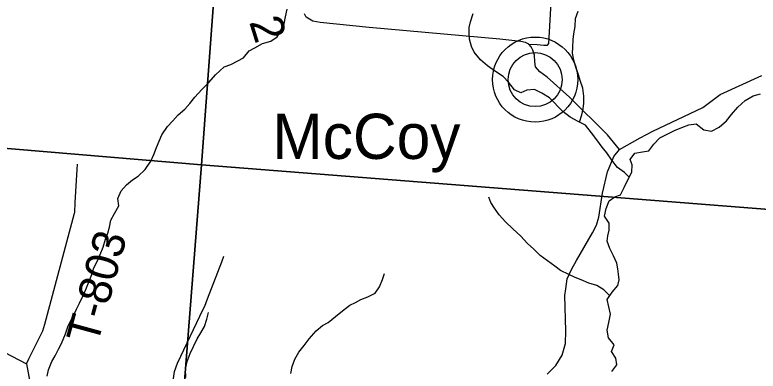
# Model space of a CAD drawing. Extents: x 1715311 to 2083412, y 146837 to 553079.
# Drawn here: x 1904583 to 1911437, y 330334 to 333622 of the extents above; entities that cross this region are included whole.
import ezdxf

# ---------------------------------------------------------------- set-up
doc = ezdxf.new("R2010")
doc.units = 0
for name, color, linetype in [('GM_X_County_Road', 7, 'Continuous'), ('GM_X_County_Road_Text', 7, 'Continuous'), ('GM_X_Minor_River', 7, 'Continuous'), ('GM_X_Section', 7, 'Continuous'), ('GM_X_State_Route', 7, 'Continuous'), ('GM_X_Township_Road', 7, 'Continuous'), ('GM_X_Township_Road_Text', 7, 'Continuous'), ('GM_X_Township_ROW', 7, 'Continuous'), ('GM_X_Unincorporated', 7, 'Continuous'), ('GM_X_Unincorporated_Location', 7, 'Continuous'), ('GM_X_Unincorporated_Text', 7, 'Continuous')]:
    doc.layers.add(name, color=color, linetype=linetype)

msp = doc.modelspace()

# ---------------------------------------------------------------- linework, layer by layer
at = {"layer": 'GM_X_County_Road'}
for points in [[(1910159.7, 332378.4), (1910048.9, 332515.1), (1909698, 332863.8), (1909490.8, 333047.1), (1909423.1, 333094.9), (1909384.5, 333143.7), (1909379.3, 333188.5), (1909374, 333249.1), (1909359.5, 333296.5), (1909345, 333328.2), (1909322.6, 333350.6), (1909292.3, 333366.4), (1909248.8, 333375.6), (1909055.1, 333396.7), (1907849, 333504.2), (1907397.9, 333549.9), (1907329.3, 333563.6), (1907269.9, 333600.2), (1907253.1, 333630.7)], [(1901939.4, 332638.2), (1902701.8, 332281.7), (1903427.7, 331253.6), (1904011.6, 330753.9), (1904690.6, 330402.9), (1904921, 329149.5), (1905450.8, 328846.4)]]:
    msp.add_lwpolyline(points, dxfattribs=at)
at = {"layer": 'GM_X_Minor_River'}
for points in [[(1904879.7, 330287.7), (1904893.9, 330345.7), (1904922.2, 330423.7), (1904954.3, 330475.6), (1904986.5, 330537.5), (1905012.6, 330589.4), (1905048.9, 330679.4), (1905075.2, 330753.3), (1905115.4, 330829.2), (1905149.6, 330907.1), (1905179.8, 330961.1), (1905210, 331027), (1905236.2, 331086.9), (1905266.4, 331162.9), (1905292.6, 331226.8), (1905310.8, 331286.8), (1905341, 331346.7), (1905369.2, 331410.6), (1905397.4, 331476.6), (1905417.7, 331552.5), (1905439.9, 331606.5), (1905456, 331662.5), (1905466.3, 331728.5), (1905502.4, 331788.4), (1905540.7, 331860.3), (1905530.9, 331926.4), (1905563.1, 331998.3), (1905613.3, 332054.1), (1905667.4, 332098), (1905719.4, 332131.8), (1905783.6, 332193.6), (1905835.8, 332271.4), (1905864, 332333.4), (1905890.2, 332399.3), (1905912.4, 332457.3), (1905936.6, 332515.2), (1905988.8, 332593.1), (1906038.9, 332644.9), (1906089.1, 332698.8), (1906151.2, 332750.5), (1906195.3, 332802.4), (1906241.5, 332862.3), (1906305.7, 332932.1), (1906371.8, 332997.9), (1906434, 333069.7), (1906514.2, 333141.4), (1906574.2, 333165.2), (1906640.2, 333199), (1906690.2, 333226.8), (1906742.4, 333288.6), (1906796.4, 333318.5), (1906866.5, 333356.2), (1906942.5, 333377.9), (1907000.5, 333417.7), (1907048.7, 333485.6), (1907066.9, 333539.6), (1907079.1, 333603.5), (1907093.4, 333673.5)], [(1910248, 332123.3), (1910203.8, 332166.7), (1910140, 332212.9), (1910088.4, 332281.2), (1910040.7, 332349.4), (1909998.9, 332399.6), (1909951.2, 332467.8), (1909899.5, 332532.1), (1909845.9, 332604.3), (1909778.1, 332636.6), (1909704.3, 332676.9), (1909636.6, 332731.2), (1909513.2, 332855.8), (1909443.5, 332898), (1909375.7, 332932.3), (1909303.8, 332926.6), (1909249.7, 332902.8), (1909191.9, 332931), (1909136.3, 333001.3), (1909086.5, 333053.5), (1909014.8, 333099.8), (1908941.1, 333152.1), (1908875.4, 333208.4), (1908819.7, 333276.7), (1908793.9, 333328.8), (1908774.2, 333398.9), (1908772.4, 333453), (1908772.6, 333505), (1908784.8, 333557), (1908809, 333633)], [(1909789.9, 332631), (1909812.3, 332698.5), (1909822.5, 332754.5), (1909828.6, 332806.5), (1909830.9, 332872.6), (1909821.2, 332946.6), (1909797.5, 333016.8), (1909779.7, 333068.9), (1909756, 333139), (1909736.2, 333203.1), (1909726.5, 333267.2), (1909728.7, 333319.2), (1909732.9, 333393.3), (1909739.1, 333447.3), (1909749.4, 333513.3), (1909753.6, 333587.3), (1909777.9, 333657.3)], [(1910087.2, 330331.8), (1910133.3, 330393.7), (1910123.6, 330453.8), (1910085.8, 330514), (1910110, 330575.9), (1910058.3, 330642.2), (1910044.6, 330712.3), (1910058.9, 330782.3), (1910077.1, 330858.3), (1910059.4, 330928.4), (1910045.7, 330996.5), (1910089.9, 331062.3), (1910142, 331124.2), (1910154.2, 331176.2), (1910148.4, 331228.2), (1910144.6, 331278.3), (1910134.8, 331330.4), (1910103.1, 331398.5), (1910069.4, 331464.7), (1910043.7, 331532.8), (1910049.8, 331582.9), (1910062, 331634.8), (1910062.3, 331700.9), (1910020.5, 331763.1), (1910034.8, 331835.1), (1910063, 331905), (1910117.1, 331942.8), (1910167.1, 331960.7), (1910201.3, 332028.6), (1910233.5, 332094.5), (1910271.7, 332170.4), (1910274, 332236.5), (1910258.2, 332286.5), (1910300.3, 332346.4), (1910372.3, 332358.2), (1910430.2, 332368), (1910476.4, 332429.8), (1910530.5, 332485.6), (1910604.6, 332525.4), (1910664.6, 332555.2), (1910734.6, 332582.9), (1910796.7, 332606.7), (1910866.6, 332616.5), (1910936.3, 332562.2), (1911008.2, 332549.9), (1911078.2, 332585.6), (1911144.3, 332645.4), (1911192.5, 332701.3), (1911250.7, 332769.1), (1911316.8, 332832.9), (1911390.9, 332874.7), (1911458.9, 332892.4)], [(1910068.3, 331030.2), (1910014, 331084.6), (1909948.3, 331122.9), (1909874.5, 331147.2), (1909804.7, 331177.5), (1909748.8, 331197.7), (1909691, 331226), (1909615.2, 331262.3), (1909561.4, 331302.5), (1909495.7, 331352.8), (1909428, 331401.1), (1909368.3, 331459.4), (1909310.5, 331511.6), (1909248.9, 331579.9), (1909175.2, 331648.2), (1909107.5, 331712.5), (1909049.8, 331776.8), (1909006.1, 331839), (1908972.4, 331889.2), (1908952.6, 331939.3)], [(1907126.9, 330311.1), (1907139.1, 330377.1), (1907163.3, 330443.1), (1907201.5, 330509), (1907251.7, 330570.8), (1907295.9, 330632.7), (1907362, 330704.5), (1907420.2, 330756.3), (1907472.2, 330784.1), (1907540.3, 330837.9), (1907618.5, 330901.7), (1907670.5, 330943.5), (1907722.6, 330967.3), (1907772.6, 330995.1), (1907838.6, 331018.9), (1907906.6, 331054.7), (1907944.8, 331110.6), (1907973, 331180.5), (1907991.2, 331234.5)], [(1906160, 330276.8), (1906156.3, 330352.9), (1906172.5, 330422.9), (1906200.8, 330496.8), (1906231, 330562.7), (1906263.2, 330630.7), (1906297.4, 330686.6), (1906331.5, 330744.5), (1906351.8, 330812.5), (1906368, 330876.4)]]:
    msp.add_lwpolyline(points, dxfattribs=at)
at = {"layer": 'GM_X_Section'}
for points in [[(1901907.9, 338140.1), (1906715.7, 337800.2), (1906304.2, 332238.5), (1901992.5, 332601.4), (1901718.4, 335466.2)], [(1906715.7, 337800.2), (1912879.1, 337177.5), (1912477.9, 331751.8), (1906304.2, 332238.5)], [(1906304.2, 332238.5), (1905895.5, 327024.8), (1902559.2, 327081.7), (1901579.3, 327187.8), (1901992.5, 332601.4)], [(1912477.9, 331751.8), (1912022.8, 326362.1), (1905895.5, 327024.8), (1906304.2, 332238.5)]]:
    msp.add_lwpolyline(points, close=True, dxfattribs=at)
at = {"layer": 'GM_X_State_Route'}
msp.add_lwpolyline([(1909490.8, 330304.9), (1909571.6, 330385.6), (1909629.6, 330481.6), (1909659.9, 330590.1), (1909662.4, 330706.3), (1909654.9, 331031.9), (1909662.4, 331092.5), (1909677.6, 331186), (1909720.5, 331279.4), (1909763.4, 331355.1), (1909911.2, 331610.4), (1909945.1, 331680.8), (1909967.8, 331754), (1910001.9, 331977.5), (1910048.9, 332171.8), (1910106.6, 332314.6), (1910159.7, 332378.4), (1910348, 332486.2), (1910464.8, 332548.4), (1910927.8, 332767.1), (1911085.8, 332888.2), (1911470.8, 333062.1)], dxfattribs=at)
at = {"layer": 'GM_X_Township_Road'}
for points in [[(1904780.3, 330583.6), (1904825.1, 330673.9), (1904840.8, 330705.8), (1904857.8, 330768.8), (1905133.8, 331790.9), (1905135.3, 331796.7), (1905140.3, 331891.3), (1905156.6, 332193.4), (1905159.3, 332243.9)], [(1906044.6, 330184.3), (1906046.8, 330267.2), (1906054.3, 330332.2), (1906081.9, 330407.3), (1906319.2, 330906.8), (1906333.1, 330932.3), (1906360.2, 331002.6), (1906492.1, 331343.9), (1906511.3, 331393.6)], [(1904690.6, 330402.9), (1904713, 330448.1), (1904780.2, 330583.6), (1904780.3, 330583.6)]]:
    msp.add_lwpolyline(points, dxfattribs=at)
at = {"layer": 'GM_X_Township_ROW'}
msp.add_lwpolyline([(1909322.6, 333350.6), (1909398, 333349.7), (1909460.9, 333342.4), (1909493.6, 333341), (1909507.2, 333357.3), (1909742.1, 337462.7), (1909820.5, 339017.1), (1909828.7, 339094.8), (1909860.2, 339185.5), (1909911.5, 339244.7), (1909970.7, 339296), (1910069.3, 339343.4), (1910257, 339400.3), (1910481.3, 339448.4), (1910713.7, 339520.5), (1911139.7, 339755.6), (1911414.5, 339832.2)], dxfattribs=at)
at = {"layer": 'GM_X_Unincorporated'}
for radius in [392.8, 249]:
    msp.add_circle((1909380.6, 333024.2), radius, dxfattribs=at)
at = {"layer": 'GM_X_Unincorporated_Location'}
msp.add_line((1909380.6, 333024.2), (1909380.6, 333024.2), dxfattribs=at)

# ---------------------------------------------------------------- texts
at = {"layer": 'GM_X_County_Road_Text'}
msp.add_text('2', height=300, rotation=287.25047, dxfattribs=at).set_placement((1906741.7, 333557.7))
at = {"layer": 'GM_X_Township_Road_Text'}
msp.add_text('T-803', height=300, rotation=74.74478, dxfattribs=at).set_placement((1905343.4, 330567.3))
at = {"layer": 'GM_X_Unincorporated_Text'}
msp.add_text('McCoy', height=417, rotation=0.00001, dxfattribs=at).set_placement((1906957.5, 332292.5))

doc.saveas('drawing.dxf')
